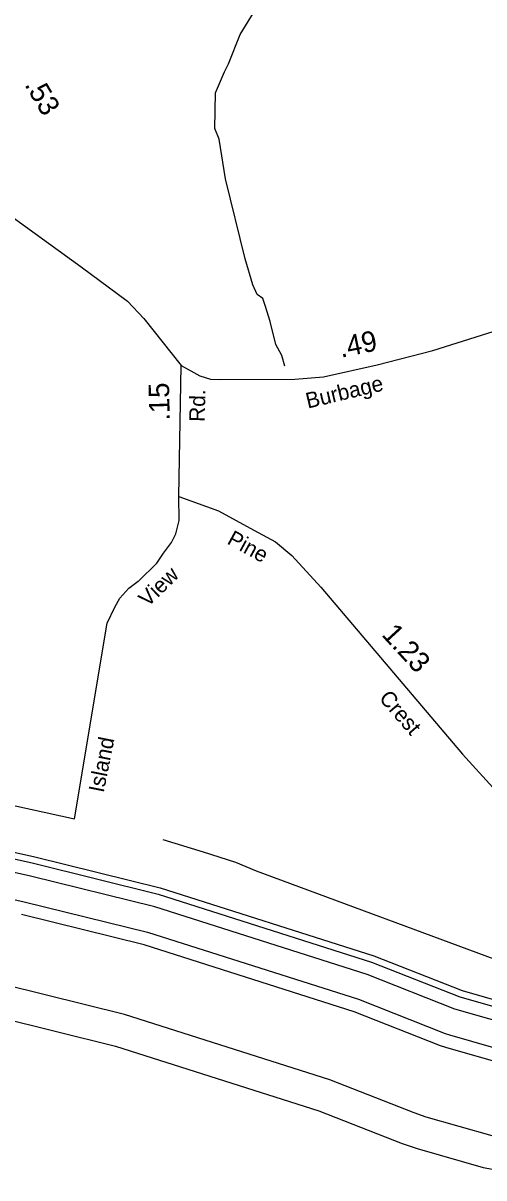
# Model space of a CAD drawing. Extents: x 2532689 to 2764727, y 536648 to 732970.
# Drawn here: x 2688007 to 2690815, y 613498 to 620527 of the extents above; entities that cross this region are included whole.
import ezdxf

# ---------------------------------------------------------------- set-up
doc = ezdxf.new("R2010")
doc.units = 0
for name, color, linetype in [('Exist Hydrographic Buffer Line', 7, 'Continuous'), ('Exist Hydrographic Creek Single Shore', 7, 'Continuous'), ('Exist Hydrographic River Shore', 7, 'Continuous'), ('Exist Road Secondary Mileage Hundredths English Label', 7, 'Continuous'), ('Exist Road Secondary Type 51 Attributed', 7, 'Continuous'), ('Exist Road Secondary Type 51 Label', 7, 'Continuous')]:
    doc.layers.add(name, color=color, linetype=linetype)

msp = doc.modelspace()

# ---------------------------------------------------------------- linework, layer by layer
at = {"layer": 'Exist Hydrographic Buffer Line'}
for points in [[(2686710.5, 615716.5), (2688069.4, 615412.8), (2688830.7, 615224), (2690130.2, 614811.2), (2690667, 614600.2), (2691073.8, 614484), (2691441.1, 614457.6), (2691827.8, 614466.4), (2692362.2, 614520.9), (2692877.7, 614558.2), (2692928.7, 614569.9), (2693000.1, 614586.8), (2693030.4, 614605.6)], [(2691435.5, 614377.8), (2691076.5, 614402.7), (2691051.7, 614407), (2690637.7, 614525.8), (2690103.5, 614735.8), (2688809, 615147), (2688051.1, 615334.9), (2686687.7, 615639.7)], [(2686642.6, 615486.3), (2688014.4, 615179.2), (2688765.5, 614992.9), (2690050, 614584.9), (2690579.2, 614376.8), (2690605.1, 614368.2), (2691008, 614253.1), (2691065.4, 614243.1), (2691424.4, 614218.2), (2691450.3, 614217.6)], [(2691451.9, 614137.7), (2691418.7, 614138.4), (2691059.7, 614163.3), (2690986, 614176.2), (2690582.9, 614291.3), (2690549.9, 614302.4), (2690023.3, 614509.5), (2688743.8, 614915.9), (2687996.2, 615101.3)], [(2691029.5, 613724.3), (2690865.1, 613753.1), (2690461.9, 613868.2), (2690389.3, 613892.9), (2689876.1, 614094.5), (2688624.3, 614492.3), (2687895.3, 614673)], [(2687849.6, 614478.3), (2688569.7, 614299.7), (2689809, 613905.9), (2690315.9, 613706.8), (2690407.2, 613675.9), (2690810.3, 613560.8), (2691015.8, 613524.8), (2691374.8, 613499.9), (2691467.1, 613497.8), (2691849.9, 613506.7), (2691928.5, 613511.6), (2692445.6, 613564.4), (2692946.8, 613600.6), (2693107.1, 613625.4), (2693151.8, 613636.1), (2693222.8, 613653), (2693332.7, 613686), (2693490.8, 613759.7), (2693633.5, 613859.7), (2693756.7, 613982.9), (2693856.8, 614125.7), (2693930.6, 614283.7), (2693976.5, 614463.6)]]:
    msp.add_lwpolyline(points, dxfattribs=at)
at = {"layer": 'Exist Hydrographic Creek Single Shore'}
msp.add_lwpolyline([(2689600.7, 618438.8), (2689582.7, 618503.7), (2689547.6, 618571.3), (2689511.7, 618711), (2689483.6, 618801.9), (2689466.6, 618850.4), (2689432.6, 618875.3), (2689405.7, 618933.3), (2689360.6, 619092.4), (2689240.6, 619580), (2689201.7, 619821.5), (2689175.6, 619886.1), (2689178.7, 620102.9), (2689233.7, 620230), (2689257.7, 620280.1), (2689328.6, 620457), (2689449.6, 620652.3)], dxfattribs=at)
at = {"layer": 'Exist Hydrographic River Shore'}
msp.add_lwpolyline([(2683304.6, 617514.7), (2683507.6, 617388.2), (2683660.8, 617233.6), (2684262.8, 616821.1), (2685679.7, 616096.9), (2686074.6, 615945.4), (2686721.8, 615754.8), (2688078.8, 615451.7), (2688841.8, 615262.5), (2690143.7, 614848.9), (2690681.7, 614637.5), (2691084.7, 614522.4), (2691443.7, 614497.5), (2691826.8, 614506.4), (2692358.7, 614560.8), (2692874.8, 614598), (2692919.5, 614608.7)], dxfattribs=at)
at = {"layer": 'Exist Road Secondary Type 51 Attributed'}
msp.add_line((2688956.4, 617645.7), (2688970.1, 618442.3), dxfattribs=at)
for points in [[(2687234, 620564.9), (2687587.6, 619849.3), (2687734.1, 619565.5), (2687790.8, 619473.3), (2687880.6, 619390.5), (2688360.4, 619042.9), (2688644, 618834.8), (2688743.2, 618728.4), (2688970.1, 618442.3)], [(2688970.1, 618442.3), (2689083.6, 618380.8), (2689149.7, 618359.5), (2689206.5, 618357.2), (2689662.6, 618359.5), (2689837.5, 618373.7), (2690163.6, 618447), (2690503.9, 618534.5), (2691470.9, 618838.1)], [(2687781.9, 615802), (2688320.7, 615683.8), (2688518.9, 616874.1), (2688566.1, 616972.7), (2688595.7, 617026.6), (2688651.3, 617087.7), (2688708.7, 617129.5), (2688710.6, 617130.9), (2688821.7, 617238.7), (2688862.5, 617299.8), (2688910.7, 617364.6), (2688936.6, 617418.5), (2688957.2, 617498.6), (2688956.4, 617645.7)], [(2688956.4, 617645.7), (2689197, 617557.9), (2689412.1, 617439.7), (2689544.4, 617368.7), (2689643.7, 617286), (2689820.9, 617094.4), (2690683.5, 616077.6), (2691237.7, 615468.7), (2691315.7, 615376.5), (2691344.1, 615303.2), (2691350.8, 615172.8), (2691337, 615080.9), (2691287.4, 614913), (2691218.8, 614719.1), (2690985.8, 614788.3), (2689429.8, 615364.7), (2689302.2, 615416.7), (2689106, 615480.5), (2688860.2, 615556.2)]]:
    msp.add_lwpolyline(points, dxfattribs=at)

# ---------------------------------------------------------------- texts
at = {"layer": 'Exist Road Secondary Mileage Hundredths English Label'}
for s, rotation, p in [('.53', 300.62884, (2688013, 620152.4)), ('.49', 11.66802, (2689944.8, 618489.5)), ('.15', 91.20194, (2688900.8, 618107.6)), ('1.23', 312.63683, (2690186.7, 616801.6))]:
    msp.add_text(s, height=125, rotation=rotation, dxfattribs=at).set_placement(p)
at = {"layer": 'Exist Road Secondary Type 51 Label'}
for s, rotation, p in [('Burbage', 13.45186, (2689741.6, 618180.3)), ('Rd.', 88.76896, (2689113.7, 618099)), ('Pine', 331.29113, (2689243.6, 617360.7)), ('View', 44.13578, (2688765.9, 616968.1)), ('Crest', 310.94879, (2690170.5, 616414.9)), ('Island', 78.7047, (2688497.7, 615838.5))]:
    msp.add_text(s, height=95, rotation=rotation, dxfattribs=at).set_placement(p)

doc.saveas('drawing.dxf')
